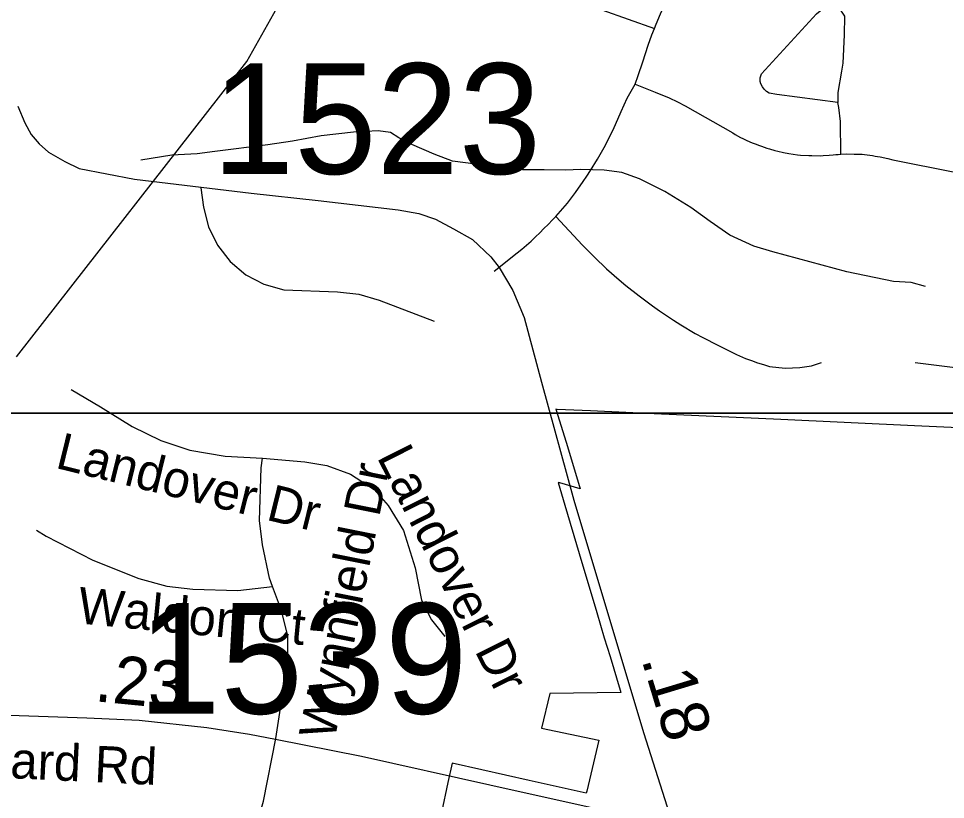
# Model space of a CAD drawing. Extents: x 1662474 to 1856135, y 779280 to 917889.
# Drawn here: x 1713168 to 1715581, y 825582 to 827616 of the extents above; entities that cross this region are included whole.
import ezdxf

# ---------------------------------------------------------------- set-up
doc = ezdxf.new("R2010")
doc.units = 0
for name, color, linetype in [('Cogo Default Point CELL', 7, 'Continuous'), ('Exist Boundary Political City Limit New Hole', 7, 'Continuous'), ('Exist Hydrographic Misc Water Feature', 7, 'Continuous'), ('Exist Road Non-System Type 51', 7, 'Continuous'), ('Exist Road Non-System Type 51 Label', 7, 'Continuous'), ('Exist Road Secondary Mileage Tenths English Label', 7, 'Continuous'), ('Exist Road Secondary Type 51 Attributed', 7, 'Continuous'), ('Exist Road Secondary Type 51 Label', 7, 'Continuous'), ('Map Preparation Boundary City Limit Buffer Line', 7, 'Continuous'), ('Map Preparation Inset Cut Line', 7, 'Continuous')]:
    doc.layers.add(name, color=color, linetype=linetype)

msp = doc.modelspace()

# ---------------------------------------------------------------- linework, layer by layer
at = {"layer": 'Exist Boundary Political City Limit New Hole'}
msp.add_lwpolyline([(1715747.5, 826544.1), (1715500.4, 826555.6), (1715152.2, 826571.5), (1714823.2, 826586.6), (1714657.1, 826594.3), (1714570.5, 826598.2), (1714566.9, 826598.4), (1714593.6, 826512.7), (1714628.1, 826397.7), (1714630.1, 826391.2), (1714576.9, 826406.7), (1714573, 826407.8), (1714590.2, 826348.9), (1714627.5, 826223), (1714673.2, 826069.1), (1714693, 826003.4), (1714708.1, 825954.6), (1714734.4, 825866.7), (1714735.9, 825861.4), (1714551.4, 825858.6), (1714550.8, 825858.6), (1714529.6, 825768.5), (1714679.1, 825736.9), (1714647.5, 825604.1), (1714646.1, 825598.6), (1714497.8, 825631.8), (1714374.1, 825659.3), (1714296.6, 825676.8), (1714285.9, 825627), (1714269, 825548.5)], dxfattribs=at)
at = {"layer": 'Exist Hydrographic Misc Water Feature'}
for points in [[(1713163.2, 826735), (1713762.3, 827504), (1714059.3, 828033), (1714380.3, 828440), (1714532.2, 828712.7), (1714711.2, 829145.6), (1714910.2, 829926.1), (1714987.2, 830108.3), (1714997.3, 830252.5), (1715040.2, 830366.5), (1715067.2, 830618.7)], [(1715528.8, 826918.3), (1715492.1, 826928.9), (1715445.9, 826931.4), (1715324, 826956), (1715131.9, 827008.4), (1715082, 827023.3), (1715020, 827051.7), (1714968.3, 827087.2), (1714918.2, 827123.5), (1714850.4, 827165.9), (1714784.3, 827198.4), (1714738.4, 827215), (1714692.4, 827220.8), (1714632.3, 827222.9), (1714592.3, 827221.2), (1714536.2, 827221.6), (1714480, 827221.9), (1714412.2, 827229.8), (1714297.9, 827244.4), (1714250.2, 827262.7), (1714191.8, 827287.6), (1714158.2, 827305.5), (1714136.2, 827319.1), (1714104.3, 827323.8), (1714040, 827320.3), (1713955.8, 827310.5), (1713881.7, 827296.4), (1713817.5, 827287), (1713679.2, 827269.4), (1713633.3, 827263.8), (1713567.2, 827260.1), (1713486.7, 827247)]]:
    msp.add_lwpolyline(points, dxfattribs=at)
at = {"layer": 'Exist Road Non-System Type 51'}
for points in [[(1714823.4, 827589.7), (1714827.9, 827601), (1714839.6, 827627.8), (1714852.1, 827654.9), (1714872.9, 827693.1), (1714888.1, 827718.4), (1714904.4, 827743.2), (1714921.2, 827767.2), (1714938.5, 827790.8), (1714980.8, 827841.9)], [(1714141.6, 827677.4), (1714153.8, 827682.4), (1714166.1, 827687.1), (1714178.4, 827691), (1714191.4, 827694.7), (1714204.1, 827697.4), (1714217.2, 827699.9), (1714230.4, 827701.2), (1714243.5, 827702), (1714257.1, 827702.9), (1714372.1, 827699.2), (1714412, 827696), (1714452.1, 827692.1), (1714491.9, 827687.1), (1714531.4, 827679.9), (1714570.9, 827671.6), (1714609.9, 827662.2), (1714648.8, 827651.1), (1714686.9, 827638.7), (1714823.4, 827589.7)], [(1715301.2, 827397.6), (1715141.9, 827418.1), (1715122.2, 827421.8), (1715115.4, 827426.2), (1715108.9, 827432.2), (1715104.6, 827438.2), (1715100.5, 827445.6), (1715098.4, 827452.2), (1715098.6, 827461.7), (1715102.1, 827471.6), (1715245.6, 827628.2), (1715264.5, 827643.8), (1715275.8, 827648.5), (1715285.8, 827649.2), (1715294.1, 827648.5), (1715302, 827646.4), (1715318.4, 827622.5)], [(1715318.4, 827622.5), (1715317.5, 827573.9), (1715313.9, 827499.4), (1715310.4, 827478.7), (1715300.5, 827423.4), (1715300.5, 827404.9), (1715301.2, 827397.6)], [(1714773.6, 827445.1), (1714781.1, 827467.9), (1714793.6, 827503.4), (1714807.6, 827546.9), (1714816.8, 827573.9), (1714823.4, 827589.7)], [(1714566.9, 827100.8), (1714596.9, 827135.4), (1714617.9, 827162.9), (1714638, 827191.2), (1714647.8, 827205.8), (1714657.1, 827220.2), (1714675.2, 827249.9), (1714692.4, 827279.8), (1714715.9, 827326.4), (1714736.9, 827374), (1714752.4, 827408.4), (1714773.6, 827445.1)], [(1714773.6, 827445.1), (1714825.1, 827423.9), (1714861.4, 827409.7), (1714883.6, 827399.4), (1714903.9, 827388.4), (1715027.5, 827317.9), (1715034, 827314.1), (1715047.4, 827306.5), (1715053.8, 827303.4), (1715060.4, 827300.2), (1715073.6, 827293.9), (1715080.8, 827291), (1715087.9, 827288.4), (1715094.6, 827285.8), (1715101.8, 827283.2), (1715108.9, 827280.9), (1715115.6, 827278.2), (1715123, 827276.4), (1715137.2, 827272.2), (1715144.6, 827270.2), (1715159.2, 827267.5), (1715173.6, 827264.5), (1715196, 827261.4), (1715203.4, 827260.6), (1715225.6, 827259), (1715233.2, 827259), (1715255.6, 827258.8), (1715262.9, 827259), (1715278, 827260.1), (1715288.4, 827260.9), (1715295.2, 827261.7), (1715302, 827262.2), (1715308.4, 827262.9)], [(1715308.4, 827262.9), (1715307.9, 827348.2), (1715303.4, 827384), (1715301.2, 827397.6)], [(1715308.4, 827262.9), (1715322.5, 827263.5), (1715343.2, 827263.2), (1715350.1, 827263.2), (1715356.9, 827262.9), (1715363.8, 827262.4), (1715370.5, 827261.7), (1715377.1, 827261.1), (1715384.1, 827260.4), (1715391, 827259.2), (1715397.6, 827257.9), (1715404.4, 827256.9), (1715411.2, 827255.9), (1715431.1, 827251.2), (1715443.8, 827247.8), (1715605.6, 827215.7)], [(1713643, 827174.8), (1713649.9, 827125.2), (1713662.6, 827073.2), (1713686.1, 827025.4), (1713719.1, 826983.4), (1713760.1, 826948.8), (1713807.1, 826924), (1713858.5, 826909.4), (1713998.9, 826904.4), (1714054, 826897.9), (1714107.1, 826882.7), (1714250.1, 826827.5)], [(1714406.6, 826958.5), (1714466.6, 827006), (1714478.6, 827015.7), (1714502.4, 827036.2), (1714513.9, 827047.2), (1714525.4, 827057.9), (1714535.9, 827069), (1714547.1, 827080), (1714557.9, 827091.6), (1714566.9, 827100.8)], [(1714566.9, 827100.8), (1714636.1, 827026.2), (1714667.1, 826994.7), (1714699.1, 826964.5), (1714732, 826935.2), (1714748.8, 826920.9), (1714783.4, 826893.7), (1714818.6, 826867.7), (1714836.6, 826854.6), (1714873.1, 826830.4), (1714892, 826818.4), (1714929.9, 826796.2), (1714949.2, 826785.5), (1714988.1, 826765.2), (1715037.5, 826741.4), (1715060.9, 826730.9), (1715076.4, 826725.4), (1715091.5, 826719.7), (1715107, 826714.9), (1715122.8, 826710.2), (1715163.4, 826705.5), (1715201.6, 826707.1), (1715232.2, 826712), (1715258.6, 826720.2)], [(1715502, 826720.2), (1715640.9, 826703.1), (1715763.6, 826693.4), (1715788.4, 826693.4), (1715823.2, 826694.4), (1715858.1, 826697.4), (1715882.1, 826700)], [(1713305.8, 826650.4), (1713381.4, 826605), (1713463.8, 826553.8), (1713538.6, 826517), (1713614.4, 826492), (1713706.5, 826476.1), (1713803.6, 826471.1)], [(1713829.4, 826137.2), (1713821.2, 826158.8), (1713803.6, 826245.9), (1713795.5, 826309.2), (1713800.2, 826445.7), (1713803.6, 826471.1)], [(1713803.6, 826471.1), (1713913.6, 826461.7), (1713970.4, 826452.2), (1714032.2, 826429.9), (1714094.1, 826390), (1714130.6, 826347.5), (1714170.4, 826282.4), (1714200.8, 826185.5), (1714216.8, 826101.6), (1714243.2, 826050.4), (1714278.1, 826007.1)], [(1713214.9, 826283.7), (1713239.9, 826268.2), (1713362.1, 826206), (1713481.4, 826158.2), (1713554, 826138), (1713622.2, 826130.2), (1713738.9, 826126.8), (1713829.4, 826137.2)], [(1713838, 825741.4), (1713869, 825944.1), (1713869.2, 826008.1), (1713853, 826074.2), (1713829.4, 826137.2)], [(1713781.4, 825386.9), (1713780.9, 825402.9), (1713781.4, 825432.9), (1713782.4, 825452.5), (1713784.5, 825472.2), (1713786.9, 825491.9), (1713790, 825511.2), (1713796, 825540.4), (1713801, 825559.6), (1713806.2, 825578.4), (1713838, 825741.4)]]:
    msp.add_lwpolyline(points, dxfattribs=at)
at = {"layer": 'Exist Road Secondary Type 51 Attributed'}
for points in [[(1713166.3, 827388.2), (1713184.8, 827344.3), (1713200.9, 827314.2), (1713221.9, 827289.7), (1713246.4, 827267.6), (1713289.1, 827243.9), (1713326.2, 827225.4), (1713470.6, 827197.6), (1713773.6, 827161.1), (1713948.1, 827142.5), (1714156.8, 827118.2), (1714209.9, 827108.4), (1714253.3, 827093.8), (1714300.5, 827068.5), (1714349.8, 827040.2), (1714398, 826995.3), (1714419.5, 826968), (1714454.6, 826907.6), (1714484.8, 826837.4), (1714529.6, 826668.8), (1714613.3, 826361.8), (1714677.5, 826147), (1714796, 825754.6), (1714880.1, 825489.3)], [(1711572.5, 825851.1), (1711817.6, 825845.6), (1712033.5, 825838.8), (1712334.5, 825827.8), (1712643.8, 825818.8), (1713118.9, 825803.1), (1713346.4, 825794.8), (1713482.4, 825789.3), (1713658.8, 825770.1), (1713769.3, 825752.9), (1713837.3, 825739.2), (1714060.8, 825695.3), (1714395.4, 825620.4), (1714679.3, 825557.3), (1714792.3, 825527.1), (1714880.1, 825489.3)]]:
    msp.add_lwpolyline(points, dxfattribs=at)
at = {"layer": 'Map Preparation Boundary City Limit Buffer Line'}
msp.add_lwpolyline([(1715747.5, 826544.1), (1715500.4, 826555.6), (1715152.2, 826571.5), (1714823.2, 826586.6), (1714657.1, 826594.3), (1714570.5, 826598.2), (1714566.9, 826598.4), (1714593.6, 826512.7), (1714628.1, 826397.7), (1714630.1, 826391.2), (1714576.9, 826406.7), (1714573, 826407.8), (1714590.2, 826348.9), (1714627.5, 826223), (1714673.2, 826069.1), (1714693, 826003.4), (1714708.1, 825954.6), (1714734.4, 825866.7), (1714735.9, 825861.4), (1714551.4, 825858.6), (1714550.8, 825858.6), (1714529.6, 825768.5), (1714679.1, 825736.9), (1714647.5, 825604.1), (1714646.1, 825598.6), (1714497.8, 825631.8), (1714374.1, 825659.3), (1714296.6, 825676.8), (1714285.9, 825627), (1714269, 825548.5)], dxfattribs=at)
at = {"layer": 'Map Preparation Inset Cut Line'}
for points in [[(1731035.7, 826588.1), (1668486.3, 826588.1), (1668486.3, 870408.9), (1731035.7, 870408.9)], [(1731035.7, 782767.4), (1668486.3, 782767.4), (1668486.3, 826588.1), (1731035.7, 826588.1)]]:
    msp.add_lwpolyline(points, close=True, dxfattribs=at)

# ---------------------------------------------------------------- texts
at = {"layer": 'Cogo Default Point CELL'}
for s, p in [('1523', (1713671.8, 827211.3)), ('1539', (1713479.9, 825805.8))]:
    msp.add_text(s, height=288, dxfattribs=at).set_placement(p)
at = {"layer": 'Exist Road Non-System Type 51 Label'}
for s, rotation, p in [('Landover Dr', 346.1706, (1713261.4, 826446.5)), ('Landover Dr', 296.7825, (1714100, 826474.5)), ('Wynnfield Dr', 78.6963, (1713990.7, 825734.3)), ('Waldon Ct', 354.5014, (1713319.7, 826041.4))]:
    msp.add_text(s, height=95, rotation=rotation, dxfattribs=at).set_placement(p)
at = {"layer": 'Exist Road Secondary Mileage Tenths English Label'}
for s, rotation, p in [('.23', 354.3837, (1713364.3, 825838.5)), ('.18', 286.8093, (1714789.2, 825947.5))]:
    msp.add_text(s, height=125, rotation=rotation, dxfattribs=at).set_placement(p)
at = {"layer": 'Exist Road Secondary Type 51 Label'}
msp.add_text('Willard Rd', height=95, rotation=357.2776, dxfattribs=at).set_placement((1712941.3, 825647.9))

doc.saveas('drawing.dxf')
